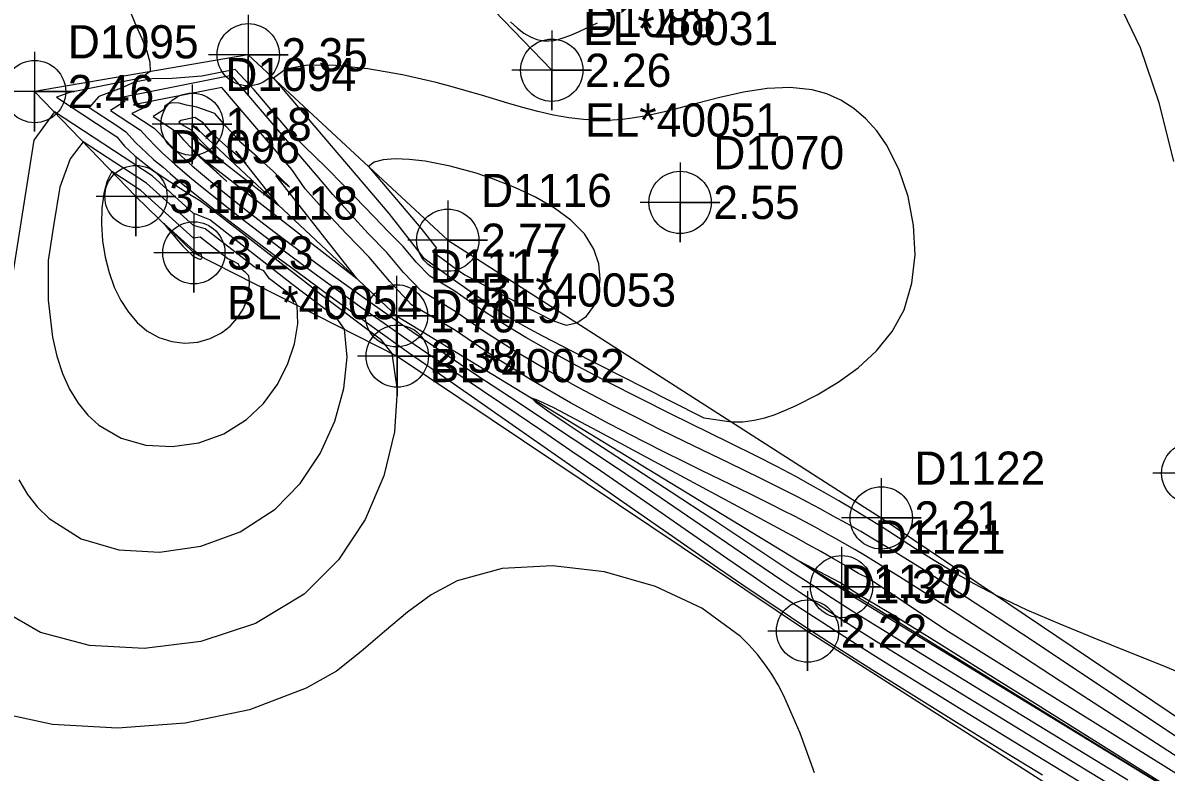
# Model space of a CAD drawing. Extents: x 2356077 to 2359823, y 225951 to 227822.
# Drawn here: x 2357500.5 to 2357586.5, y 226465.3 to 226521.8 of the extents above; entities that cross this region are included whole.
import ezdxf

# ---------------------------------------------------------------- set-up
doc = ezdxf.new("R2010")
doc.units = 0
for name, color, linetype in [('DTM Contours Major', 7, 'Continuous'), ('DTM Contours Minor', 7, 'Continuous'), ('Exist DTM Breakline', 7, 'Continuous'), ('Exist DTM Breakline Cogo Comment', 7, 'Continuous'), ('Exist DTM Breakline Cogo Elevation', 7, 'Continuous'), ('Exist DTM Breakline Cogo Number', 7, 'Continuous'), ('Exist DTM Breakline Cogo Point CELL', 7, 'Continuous'), ('Exist DTM Drainline', 7, 'Continuous'), ('Exist DTM Drainline Cogo Comment', 7, 'Continuous'), ('Exist DTM Drainline Cogo Elevation', 7, 'Continuous'), ('Exist DTM Drainline Cogo Number', 7, 'Continuous'), ('Exist DTM Drainline Cogo Point CELL', 7, 'Continuous'), ('Exist DTM Regular Point CELL', 7, 'Continuous'), ('Exist DTM Regular Point Cogo Elevation', 7, 'Continuous'), ('Exist DTM Regular Point Cogo Number', 7, 'Continuous')]:
    doc.layers.add(name, color=color, linetype=linetype)

msp = doc.modelspace()

# ---------------------------------------------------------------- linework, layer by layer
at = {"layer": 'DTM Contours Major'}
for points in [[(2357516.182, 226517.834), (2357507.39, 226516.081), (2357508.136, 226515.868), (2357507.074, 226515.183), (2357509.321, 226513.713), (2357509.849, 226513.13), (2357510.52, 226512.436), (2357510.96, 226512.012), (2357511.431, 226511.577), (2357511.932, 226511.131), (2357512.461, 226510.672), (2357513.018, 226510.201), (2357513.601, 226509.717), (2357515.192, 226508.429), (2357516.907, 226507.081), (2357518.707, 226505.698), (2357520.553, 226504.308), (2357522.406, 226502.935), (2357524.229, 226501.605), (2357525.958, 226500.361), (2357527.66, 226499.157), (2357529.374, 226497.965), (2357530.969, 226496.871), (2357532.605, 226495.761), (2357537.749, 226492.295), (2357539.54, 226491.082), (2357541.737, 226489.581), (2357543.949, 226488.059), (2357548.269, 226485.068), (2357553.548, 226481.408), (2357555.453, 226480.1), (2357556.942, 226479.09), (2357558.716, 226477.904), (2357559.643, 226477.293), (2357560.611, 226476.661), (2357561.63, 226476.004), (2357563.794, 226474.628), (2357566.154, 226473.148), (2357568.67, 226471.588), (2357571.304, 226469.967), (2357576.763, 226466.629), (2357584.554, 226461.887)], [(2357588.779, 226467.027), (2357576.675, 226475.107), (2357573.826, 226476.992), (2357571.013, 226478.831), (2357568.314, 226480.561), (2357565.805, 226482.122), (2357564.647, 226482.821), (2357563.546, 226483.47), (2357562.494, 226484.074), (2357561.482, 226484.64), (2357560.502, 226485.175), (2357559.544, 226485.685), (2357558.837, 226486.053), (2357557.425, 226486.773), (2357555.98, 226487.491), (2357553.673, 226488.615), (2357550.292, 226490.254), (2357548.485, 226491.143), (2357546.607, 226492.081), (2357544.667, 226493.072), (2357542.321, 226494.308), (2357539.939, 226495.624), (2357537.562, 226497.023), (2357535.23, 226498.508), (2357532.984, 226500.081), (2357530.464, 226501.601), (2357529.123, 226502.992), (2357527.868, 226504.503), (2357526.476, 226505.936), (2357525.13, 226507.39), (2357523.811, 226508.851), (2357523.157, 226509.641), (2357516.182, 226517.834)], [(2357509.343, 226509.172), (2357507.172, 226510.593), (2357506.828, 226509.88), (2357506.576, 226508.94), (2357506.425, 226507.837), (2357506.383, 226506.629), (2357506.46, 226505.38), (2357506.664, 226504.149), (2357506.962, 226502.977), (2357507.357, 226501.88), (2357507.843, 226500.878), (2357508.416, 226499.986), (2357509.07, 226499.222), (2357509.8, 226498.603), (2357510.713, 226498.092), (2357511.683, 226497.782), (2357512.674, 226497.669), (2357513.653, 226497.745), (2357514.584, 226498.002), (2357515.431, 226498.435), (2357516.074, 226498.944), (2357516.617, 226499.55), (2357517.046, 226500.222), (2357517.35, 226500.931), (2357517.519, 226501.645), (2357517.539, 226502.335), (2357517.473, 226502.742), (2357517.198, 226503.017), (2357516.876, 226503.261), (2357516.691, 226503.637), (2357516.297, 226503.832), (2357515.902, 226504.015), (2357513.819, 226505.639), (2357513.327, 226505.575), (2357509.343, 226509.172)]]:
    msp.add_lwpolyline(points, dxfattribs=at)
at = {"layer": 'DTM Contours Minor'}
for points in [[(2357508.466, 226522.859), (2357508.953, 226521.678), (2357509.417, 226520.617), (2357509.798, 226519.673), (2357510.035, 226518.841), (2357510.065, 226518.12), (2357509.364, 226517.618), (2357504.016, 226516.552), (2357502.991, 226516.202), (2357506.024, 226514.218), (2357507.544, 226513.195), (2357508.115, 226512.515), (2357508.864, 226511.81), (2357509.758, 226511.087), (2357510.339, 226510.655), (2357510.958, 226510.22), (2357511.612, 226509.781), (2357512.301, 226509.337), (2357513.023, 226508.889), (2357513.777, 226508.435), (2357514.981, 226507.533), (2357521.821, 226502.198), (2357522.935, 226501.337), (2357527.379, 226497.977), (2357528.258, 226496.888), (2357528.661, 226494.123), (2357528.455, 226490.976), (2357527.644, 226487.657), (2357526.235, 226484.374), (2357524.231, 226481.336), (2357521.64, 226478.75), (2357517.992, 226476.551), (2357513.878, 226475.193), (2357509.606, 226474.646), (2357505.478, 226474.877), (2357501.802, 226475.854), (2357498.882, 226477.546)], [(2357583.275, 226522.644), (2357584.586, 226519.927), (2357585.982, 226515.8), (2357587.089, 226511.354)], [(2357537.185, 226521.861), (2357537.698, 226521.403), (2357538.194, 226521.028), (2357538.68, 226520.739), (2357539.166, 226520.542), (2357539.66, 226520.441), (2357540.042, 226520.431), (2357540.439, 226520.475), (2357540.858, 226520.569), (2357541.304, 226520.71), (2357541.784, 226520.896), (2357542.304, 226521.121), (2357542.98, 226521.436), (2357543.727, 226521.801)], [(2357528.011, 226507.438), (2357530.613, 226504.121), (2357532.784, 226502.529), (2357534.138, 226501.57), (2357535.525, 226500.622), (2357536.954, 226499.676), (2357538.275, 226498.924), (2357539.593, 226498.216), (2357541.821, 226497.071), (2357549.208, 226493.32), (2357551.747, 226492.037), (2357553.809, 226491.731), (2357554.686, 226491.745), (2357555.521, 226491.852), (2357556.326, 226492.041), (2357557.114, 226492.298), (2357557.898, 226492.613), (2357558.689, 226492.974), (2357560.263, 226493.774), (2357561.843, 226494.715), (2357563.358, 226495.812), (2357564.738, 226497.079), (2357565.912, 226498.532), (2357566.812, 226500.184), (2357567.409, 226502.176), (2357567.64, 226504.324), (2357567.534, 226506.533), (2357567.12, 226508.713), (2357566.429, 226510.771), (2357565.492, 226512.614), (2357564.76, 226513.663), (2357563.94, 226514.575), (2357563.038, 226515.344), (2357562.059, 226515.967), (2357561.008, 226516.436), (2357559.89, 226516.747), (2357558.241, 226516.917), (2357556.508, 226516.836), (2357554.73, 226516.566), (2357552.941, 226516.173), (2357551.179, 226515.721), (2357549.479, 226515.275), (2357548.671, 226515.075), (2357547.883, 226514.896), (2357547.112, 226514.742), (2357546.354, 226514.615), (2357545.606, 226514.521), (2357544.862, 226514.462), (2357543.773, 226514.446), (2357542.677, 226514.508), (2357541.564, 226514.645), (2357540.421, 226514.85), (2357539.239, 226515.118), (2357538.006, 226515.444), (2357537.045, 226515.722), (2357535.005, 226516.336), (2357533.919, 226516.658), (2357532.784, 226516.979), (2357531.598, 226517.292), (2357529.048, 226517.873), (2357526.454, 226518.327), (2357524.001, 226518.593), (2357521.873, 226518.607), (2357520.257, 226518.306), (2357519.337, 226517.626), (2357528.011, 226507.438)], [(2357588.835, 226472.299), (2357586.323, 226473.349), (2357583.734, 226474.391), (2357581.127, 226475.434), (2357578.557, 226476.485), (2357576.084, 226477.554), (2357573.764, 226478.648), (2357572.093, 226479.521), (2357570.533, 226480.405), (2357569.068, 226481.289), (2357567.682, 226482.162), (2357565.079, 226483.837), (2357564.015, 226484.507), (2357562.963, 226485.152), (2357561.91, 226485.779), (2357560.848, 226486.393), (2357559.766, 226487), (2357558.653, 226487.605), (2357557.222, 226488.359), (2357555.697, 226489.139), (2357553.675, 226490.15), (2357549.236, 226492.343), (2357546.903, 226493.507), (2357544.55, 226494.704), (2357542.217, 226495.925), (2357540.243, 226496.998), (2357538.326, 226498.092), (2357536.473, 226499.216), (2357534.696, 226500.379), (2357533.002, 226501.591), (2357531.101, 226502.717), (2357530.073, 226503.774), (2357529.094, 226504.956), (2357527.994, 226506.051), (2357526.909, 226507.171), (2357524.72, 226509.463), (2357523.232, 226510.977), (2357521.692, 226512.452), (2357520.405, 226513.783), (2357517.879, 226516.75), (2357516.464, 226518.281), (2357513.957, 226517.781), (2357511.706, 226517.606), (2357510.176, 226517.574), (2357508.873, 226517.324), (2357507.881, 226516.886), (2357506.199, 226516.235), (2357505.467, 226515.408), (2357507.533, 226514.057), (2357508.212, 226513.591), (2357508.942, 226512.791), (2357509.794, 226511.964), (2357510.34, 226511.468), (2357511.029, 226510.93), (2357511.56, 226510.45), (2357512.135, 226509.941), (2357512.781, 226509.417), (2357513.447, 226508.884), (2357514.899, 226507.743), (2357516.41, 226506.576), (2357517.957, 226505.4), (2357519.517, 226504.228), (2357521.066, 226503.075), (2357523.599, 226501.211), (2357525.581, 226499.769), (2357527.545, 226498.361), (2357529.516, 226496.969), (2357532.631, 226494.798), (2357537.559, 226491.369), (2357546.202, 226485.333), (2357549.055, 226483.345), (2357552.842, 226480.721), (2357555.156, 226479.133), (2357556.395, 226478.292), (2357557.634, 226477.459), (2357558.894, 226476.622), (2357560.194, 226475.768), (2357561.556, 226474.886), (2357564.437, 226473.05), (2357567.538, 226471.108), (2357570.767, 226469.11), (2357574.031, 226467.107), (2357577.24, 226465.148)], [(2357515.457, 226516.936), (2357508.81, 226515.611), (2357509.909, 226515.55), (2357508.664, 226514.968), (2357510.362, 226513.857), (2357510.748, 226513.457), (2357511.247, 226512.9), (2357511.583, 226512.554), (2357511.949, 226512.195), (2357512.344, 226511.822), (2357512.768, 226511.434), (2357513.22, 226511.032), (2357513.7, 226510.615), (2357515.386, 226509.205), (2357517.294, 226507.677), (2357519.375, 226506.066), (2357521.58, 226504.406), (2357523.859, 226502.73), (2357526.165, 226501.073), (2357527.968, 226499.803), (2357529.784, 226498.546), (2357532.197, 226496.904), (2357534.645, 226495.262), (2357537.099, 226493.634), (2357541.895, 226490.464), (2357544.176, 226488.947), (2357545.871, 226487.81), (2357547.492, 226486.715), (2357550.503, 226484.661), (2357555.512, 226481.227), (2357557.696, 226479.748), (2357558.958, 226478.907), (2357560.279, 226478.039), (2357561.704, 226477.118), (2357563.239, 226476.142), (2357564.918, 226475.088), (2357566.742, 226473.953), (2357568.711, 226472.737), (2357573.087, 226470.051), (2357580.384, 226465.593), (2357591.892, 226458.583)], [(2357588.372, 226465.834), (2357584.537, 226468.326), (2357578.558, 226472.203), (2357574.424, 226474.903), (2357570.296, 226477.601), (2357568.331, 226478.871), (2357566.464, 226480.058), (2357564.717, 226481.142), (2357563.897, 226481.638), (2357563.108, 226482.105), (2357562.346, 226482.548), (2357561.604, 226482.97), (2357560.879, 226483.374), (2357560.166, 226483.763), (2357559.359, 226484.195), (2357558.553, 226484.616), (2357557.741, 226485.033), (2357556.916, 226485.449), (2357555.196, 226486.299), (2357551.56, 226488.071), (2357550.208, 226488.736), (2357548.776, 226489.449), (2357547.258, 226490.216), (2357544.565, 226491.613), (2357541.706, 226493.166), (2357538.763, 226494.865), (2357535.821, 226496.7), (2357532.962, 226498.662), (2357529.728, 226500.539), (2357528.106, 226502.296), (2357526.532, 226504.152), (2357524.841, 226505.888), (2357523.241, 226507.608), (2357521.713, 226509.287), (2357520.73, 226510.743), (2357515.457, 226516.936)], [(2357525.616, 226502.522), (2357519.522, 226510.291), (2357520.539, 226509.445), (2357519.328, 226510.606), (2357518.116, 226511.708), (2357516.909, 226512.744), (2357515.775, 226513.974), (2357514.935, 226514.96), (2357513.557, 226515.443), (2357512.786, 226515.602), (2357512.233, 226515.737), (2357511.762, 226515.77), (2357511.398, 226515.698), (2357511.164, 226515.522), (2357511.084, 226515.241), (2357510.277, 226514.739), (2357512.028, 226513.593), (2357512.563, 226512.993), (2357513.218, 226512.314), (2357513.66, 226511.877), (2357514.145, 226511.412), (2357514.669, 226510.919), (2357515.234, 226510.4), (2357515.838, 226509.854), (2357513.237, 226512.177), (2357525.616, 226502.522)], [(2357510.194, 226510.268), (2357502.842, 226515.078), (2357501.292, 226512.954), (2357498.449, 226495.129)], [(2357519.704, 226508.066), (2357516.514, 226512.133), (2357517.258, 226511.193), (2357516.603, 226511.798), (2357515.937, 226512.39), (2357515.265, 226512.965), (2357514.596, 226513.61), (2357514.042, 226514.261), (2357513.424, 226514.664), (2357512.353, 226514.45), (2357512.204, 226514.304), (2357512.558, 226514.072), (2357513.13, 226513.737), (2357513.599, 226513.211), (2357513.878, 226512.91), (2357514.203, 226512.579), (2357514.644, 226512.152), (2357515.144, 226511.687), (2357515.415, 226511.442), (2357513.225, 226513.12), (2357519.704, 226508.066)], [(2357513.793, 226513.61), (2357513.507, 226513.974), (2357513.555, 226513.837), (2357513.32, 226514.06), (2357513.543, 226513.839), (2357513.212, 226514.063), (2357513.793, 226513.61)], [(2357509.768, 226509.72), (2357505.007, 226512.836), (2357504.03, 226511.539), (2357503.252, 226509.425), (2357502.786, 226506.502), (2357502.378, 226503.901), (2357502.377, 226500.911), (2357502.712, 226498.103), (2357503.035, 226496.675), (2357503.461, 226495.369), (2357503.99, 226494.191), (2357504.623, 226493.146), (2357505.359, 226492.24), (2357506.199, 226491.478), (2357507.866, 226490.516), (2357509.739, 226489.983), (2357511.72, 226489.867), (2357513.71, 226490.156), (2357515.609, 226490.837), (2357517.319, 226491.899), (2357518.585, 226493.111), (2357519.617, 226494.52), (2357520.401, 226496.047), (2357520.922, 226497.61), (2357521.164, 226499.127), (2357521.112, 226500.519), (2357520.797, 226501.182), (2357519.051, 226502.501), (2357518.606, 226503.109), (2357517.884, 226503.402), (2357514.185, 226506.287), (2357513.315, 226506.518), (2357509.768, 226509.72)], [(2357530.438, 226506.336), (2357531.621, 226504.828), (2357531.319, 226504.562), (2357532.136, 226503.955), (2357532.95, 226503.36), (2357533.753, 226502.809), (2357535.852, 226501.682), (2357536.957, 226501.094), (2357540.335, 226499.379), (2357541.371, 226499.027), (2357542.169, 226499.193), (2357542.893, 226499.684), (2357543.445, 226500.446), (2357543.801, 226501.405), (2357543.937, 226502.491), (2357543.833, 226503.63), (2357543.464, 226504.75), (2357542.743, 226505.887), (2357541.731, 226506.917), (2357540.485, 226507.843), (2357539.06, 226508.668), (2357537.51, 226509.394), (2357535.892, 226510.026), (2357535.241, 226510.251), (2357534.59, 226510.461), (2357533.94, 226510.654), (2357533.293, 226510.832), (2357532.65, 226510.992), (2357532.013, 226511.134), (2357530.751, 226511.363), (2357529.566, 226511.505), (2357528.503, 226511.548), (2357527.607, 226511.48), (2357526.922, 226511.291), (2357526.493, 226510.969), (2357530.438, 226506.336)], [(2357500.172, 226487.364), (2357500.826, 226486.266), (2357501.581, 226485.294), (2357502.441, 226484.445), (2357504.864, 226482.928), (2357507.698, 226482.086), (2357510.758, 226481.903), (2357513.861, 226482.363), (2357516.822, 226483.451), (2357519.456, 226485.153), (2357521.358, 226487.099), (2357522.862, 226489.356), (2357523.958, 226491.786), (2357524.634, 226494.247), (2357524.88, 226496.6), (2357524.685, 226498.704), (2357524.085, 226499.582), (2357520.703, 226502.138), (2357514.538, 226506.945), (2357513.302, 226507.461), (2357510.194, 226510.268)], [(2357513.34, 226504.631), (2357511.081, 226506.672), (2357511.442, 226506.223), (2357511.805, 226505.786), (2357512.167, 226505.369), (2357512.524, 226504.978), (2357512.874, 226504.62), (2357513.214, 226504.302), (2357513.328, 226504.213), (2357513.437, 226504.139), (2357513.539, 226504.08), (2357513.633, 226504.036), (2357513.718, 226504.007), (2357513.793, 226503.993), (2357513.849, 226503.994), (2357513.895, 226504.005), (2357513.93, 226504.027), (2357513.954, 226504.058), (2357513.967, 226504.1), (2357513.966, 226504.15), (2357513.946, 226504.225), (2357513.907, 226504.313), (2357513.88, 226504.362), (2357513.69, 226504.359), (2357513.34, 226504.631)], [(2357569.959, 226476.047), (2357564.102, 226479.961), (2357563.374, 226480.312), (2357562.431, 226480.877), (2357561.491, 226481.425), (2357560.534, 226481.97), (2357559.626, 226482.477), (2357558.678, 226482.998), (2357556.638, 226484.103), (2357550.649, 226487.322), (2357544.139, 226490.838), (2357542.112, 226491.918), (2357540.436, 226492.789), (2357539.274, 226493.354), (2357538.793, 226493.515), (2357539.074, 226493.23), (2357539.983, 226492.574), (2357541.375, 226491.632), (2357543.104, 226490.49), (2357549.282, 226486.456), (2357552.41, 226484.399), (2357558.222, 226480.545), (2357560.011, 226479.37), (2357561.414, 226478.462), (2357562.916, 226477.506), (2357565.193, 226476.08), (2357567.907, 226474.401), (2357573.673, 226470.862), (2357583.671, 226464.755)], [(2357560.074, 226465.294), (2357558.993, 226468.274), (2357557.764, 226471.091), (2357557.322, 226471.922), (2357556.847, 226472.719), (2357556.332, 226473.482), (2357555.773, 226474.212), (2357555.162, 226474.909), (2357554.496, 226475.573), (2357551.586, 226477.704), (2357548.096, 226479.341), (2357544.268, 226480.423), (2357540.343, 226480.891), (2357536.564, 226480.684), (2357533.173, 226479.745), (2357531.216, 226478.7), (2357529.43, 226477.402), (2357527.705, 226475.95), (2357525.932, 226474.443), (2357524.082, 226472.94), (2357521.802, 226471.665), (2357517.54, 226470.025), (2357512.679, 226469.024), (2357507.608, 226468.662), (2357502.714, 226468.94), (2357498.387, 226469.857)], [(2357558.977, 226481.221), (2357561.334, 226479.652), (2357562.632, 226478.845), (2357562.768, 226478.737), (2357562.815, 226478.692), (2357562.825, 226478.678), (2357571.365, 226473.471), (2357584.378, 226465.518), (2357591.333, 226461.264), (2357592.299, 226460.683), (2357592.199, 226460.751), (2357590.502, 226461.822), (2357576.514, 226470.606), (2357572.796, 226472.933), (2357569.423, 226475.036), (2357566.18, 226477.039), (2357564.626, 226477.981), (2357563.567, 226478.603), (2357561.966, 226479.633), (2357558.977, 226481.221)], [(2357588.239, 226464.634), (2357569.959, 226476.047)]]:
    msp.add_lwpolyline(points, dxfattribs=at)
at = {"layer": 'Exist DTM Breakline'}
for points in [[(2357510.9, 226572.718), (2357481.998, 226569.118), (2357470.833, 226569.959), (2357460.975, 226564.72), (2357467.852, 226554.59), (2357500.454, 226550.522), (2357515.598, 226543.819), (2357540.288, 226518.223)], [(2357532.462, 226505.418), (2357517.44, 226519.39), (2357501.354, 226516.618), (2357508.987, 226508.713), (2357513.343, 226504.467), (2357528.658, 226496.685), (2357559.551, 226475.969), (2357604.102, 226447.523), (2357635.744, 226428.536), (2357657.611, 226438.692), (2357666.794, 226430.652), (2357669.235, 226430.901)], [(2357532.462, 226505.418), (2357565.094, 226484.495), (2357607.22, 226456.089), (2357636.923, 226440.341), (2357659.073, 226448.909), (2357674.997, 226442.346)], [(2357532.462, 226505.418), (2357565.094, 226484.495), (2357607.22, 226456.089), (2357636.923, 226440.341), (2357659.073, 226448.909), (2357674.997, 226442.346), (2357651.399, 226483.521)]]:
    msp.add_lwpolyline(points, dxfattribs=at)
at = {"layer": 'Exist DTM Breakline Cogo Point CELL'}
for points in [[(2357517.44, 226522.39), (2357517.44, 226516.39), (2357517.44, 226519.39), (2357520.44, 226519.39), (2357514.44, 226519.39)], [(2357540.288, 226521.223), (2357540.288, 226515.223), (2357540.288, 226518.223), (2357543.288, 226518.223), (2357537.288, 226518.223)], [(2357501.354, 226519.618), (2357501.354, 226513.618), (2357501.354, 226516.618), (2357504.354, 226516.618), (2357498.354, 226516.618)], [(2357508.987, 226511.713), (2357508.987, 226505.713), (2357508.987, 226508.713), (2357511.987, 226508.713), (2357505.987, 226508.713)], [(2357532.462, 226508.418), (2357532.462, 226502.418), (2357532.462, 226505.418), (2357535.462, 226505.418), (2357529.462, 226505.418)], [(2357532.462, 226508.418), (2357532.462, 226502.418), (2357532.462, 226505.418), (2357535.462, 226505.418), (2357529.462, 226505.418)], [(2357513.343, 226507.467), (2357513.343, 226501.467), (2357513.343, 226504.467), (2357516.343, 226504.467), (2357510.343, 226504.467)], [(2357528.658, 226499.685), (2357528.658, 226493.685), (2357528.658, 226496.685), (2357531.658, 226496.685), (2357525.658, 226496.685)], [(2357565.094, 226487.495), (2357565.094, 226481.495), (2357565.094, 226484.495), (2357568.094, 226484.495), (2357562.094, 226484.495)], [(2357559.551, 226478.969), (2357559.551, 226472.969), (2357559.551, 226475.969), (2357562.551, 226475.969), (2357556.551, 226475.969)]]:
    msp.add_lwpolyline(points, dxfattribs=at)
for centre in [(2357517.44, 226519.39), (2357540.288, 226518.223), (2357501.354, 226516.618), (2357508.987, 226508.713), (2357532.462, 226505.418), (2357532.462, 226505.418), (2357513.343, 226504.467), (2357528.658, 226496.685), (2357565.094, 226484.495), (2357559.551, 226475.969)]:
    msp.add_circle(centre, 2.344, dxfattribs=at)
at = {"layer": 'Exist DTM Drainline'}
msp.add_lwpolyline([(2357513.211, 226514.156), (2357528.601, 226499.723), (2357562.107, 226479.314), (2357605.897, 226452.292), (2357637.402, 226432.838), (2357659.258, 226440.88), (2357670.374, 226437.747)], dxfattribs=at)
msp.add_spline([(2357699.586, 226858.192), (2357670.366, 226820.782), (2357623.327, 226796.892), (2357587.218, 226772.268), (2357568.803, 226744.252), (2357555.19, 226717.62), (2357555.017, 226695.126), (2357553.473, 226672.759), (2357563.697, 226642.736), (2357576.526, 226627.993), (2357663.798, 226499.169), (2357732.721, 226415.647), (2357803.211, 226342.215), (2357874.586, 226264.309)], degree=3, dxfattribs=at)
at = {"layer": 'Exist DTM Drainline Cogo Point CELL'}
for points in [[(2357513.211, 226517.156), (2357513.211, 226511.156), (2357513.211, 226514.156), (2357516.211, 226514.156), (2357510.211, 226514.156)], [(2357528.601, 226502.723), (2357528.601, 226496.723), (2357528.601, 226499.723), (2357531.601, 226499.723), (2357525.601, 226499.723)], [(2357562.107, 226482.314), (2357562.107, 226476.314), (2357562.107, 226479.314), (2357565.107, 226479.314), (2357559.107, 226479.314)]]:
    msp.add_lwpolyline(points, dxfattribs=at)
for centre in [(2357513.211, 226514.156), (2357528.601, 226499.723), (2357562.107, 226479.314)]:
    msp.add_circle(centre, 2.344, dxfattribs=at)
at = {"layer": 'Exist DTM Regular Point CELL'}
for points in [[(2357549.949, 226511.266), (2357549.949, 226505.266), (2357549.949, 226508.266), (2357552.949, 226508.266), (2357546.949, 226508.266)], [(2357588.549, 226490.866), (2357588.549, 226484.866), (2357588.549, 226487.866), (2357591.549, 226487.866), (2357585.549, 226487.866)]]:
    msp.add_lwpolyline(points, dxfattribs=at)
for centre in [(2357549.949, 226508.266), (2357588.549, 226487.866)]:
    msp.add_circle(centre, 2.344, dxfattribs=at)

# ---------------------------------------------------------------- texts
at = {"layer": 'Exist DTM Breakline Cogo Comment'}
for s, p in [('EL*40051', (2357542.788, 226513.223)), ('BL*40053', (2357534.962, 226500.418)), ('BL*40053', (2357534.962, 226500.418)), ('BL*40054', (2357515.843, 226499.467))]:
    msp.add_text(s, height=2.5, dxfattribs=at).set_placement(p)
at = {"layer": 'Exist DTM Breakline Cogo Elevation'}
for s, p in [('2.35', (2357519.94, 226518.14)), ('2.26', (2357542.788, 226516.973)), ('2.46', (2357503.854, 226515.368)), ('3.17', (2357511.487, 226507.463)), ('2.77', (2357534.962, 226504.168)), ('2.77', (2357534.962, 226504.168)), ('3.23', (2357515.843, 226503.217)), ('2.38', (2357531.158, 226495.435)), ('2.21', (2357567.594, 226483.245)), ('2.22', (2357562.051, 226474.719))]:
    msp.add_text(s, height=2.5, dxfattribs=at).set_placement(p)
at = {"layer": 'Exist DTM Breakline Cogo Number'}
for s, p in [('D1088', (2357542.788, 226520.723)), ('D1095', (2357503.854, 226519.118)), ('D1096', (2357511.487, 226511.213)), ('D1116', (2357534.962, 226507.918)), ('D1116', (2357534.962, 226507.918)), ('D1118', (2357515.843, 226506.967)), ('D1119', (2357531.158, 226499.185)), ('D1122', (2357567.594, 226486.995)), ('D1120', (2357562.051, 226478.469))]:
    msp.add_text(s, height=2.5, dxfattribs=at).set_placement(p)
at = {"layer": 'Exist DTM Drainline Cogo Comment'}
for s, p in [('EL*40031', (2357542.646, 226520.119)), ('BL*40032', (2357531.101, 226494.723))]:
    msp.add_text(s, height=2.5, dxfattribs=at).set_placement(p)
at = {"layer": 'Exist DTM Drainline Cogo Elevation'}
for s, p in [('1.18', (2357515.711, 226512.906)), ('1.70', (2357531.101, 226498.473)), ('1.37', (2357564.607, 226478.064))]:
    msp.add_text(s, height=2.5, dxfattribs=at).set_placement(p)
at = {"layer": 'Exist DTM Drainline Cogo Number'}
for s, p in [('D1094', (2357515.711, 226516.656)), ('D1117', (2357531.101, 226502.223)), ('D1121', (2357564.607, 226481.814))]:
    msp.add_text(s, height=2.5, dxfattribs=at).set_placement(p)
at = {"layer": 'Exist DTM Regular Point Cogo Elevation'}
msp.add_text('2.55', height=2.5, dxfattribs=at).set_placement((2357552.449, 226507.016))
at = {"layer": 'Exist DTM Regular Point Cogo Number'}
msp.add_text('D1070', height=2.5, dxfattribs=at).set_placement((2357552.449, 226510.766))

doc.saveas('drawing.dxf')
